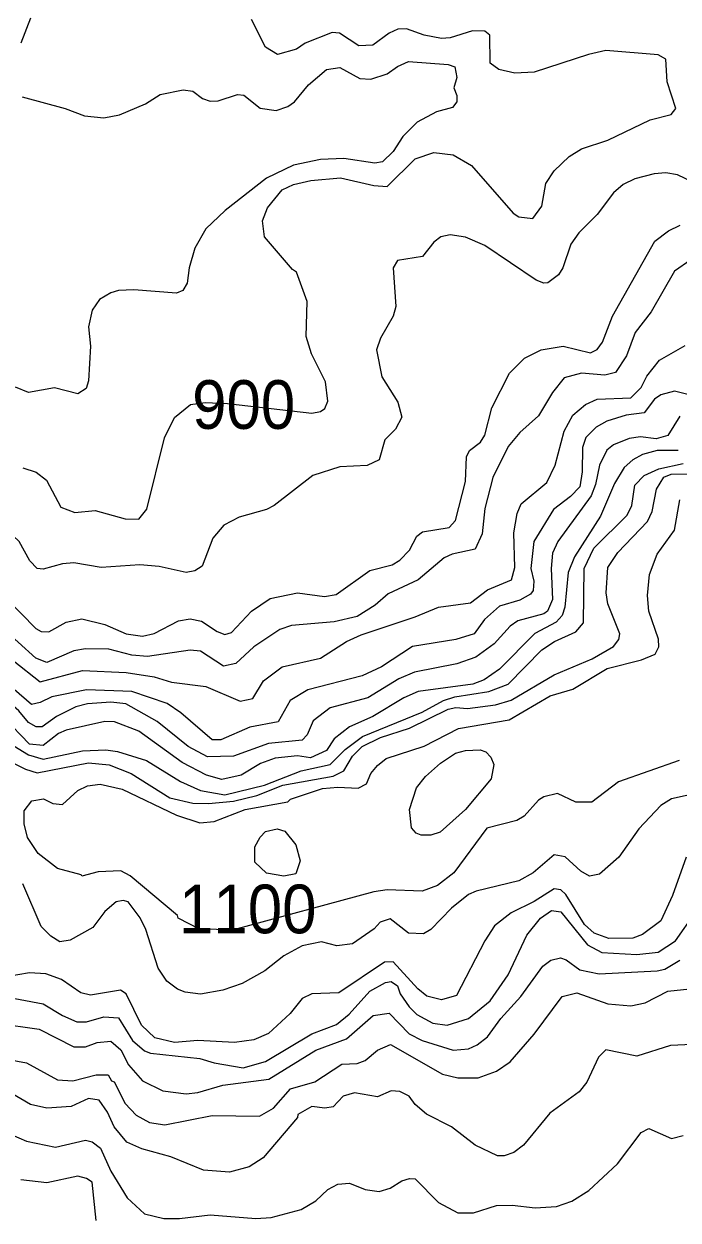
# Model space of a CAD drawing. Extents: x 265 to 291.4, y 7731.5 to 7759.6.
# Drawn here: x 268.196 to 269.272, y 7733.896 to 7735.863 of the extents above; entities that cross this region are included whole.
import ezdxf
from ezdxf.enums import TextEntityAlignment as Align

# ---------------------------------------------------------------- set-up
doc = ezdxf.new("R2010")
doc.units = 0
doc.header["$LTSCALE"] = 0.032
for name, color, linetype, lineweight in [('1', 7, 'Continuous', 25), ('2', 7, 'Continuous', 13), ('61', 7, 'Continuous', 13)]:
    doc.layers.add(name, color=color, linetype=linetype, lineweight=lineweight)

msp = doc.modelspace()

# ---------------------------------------------------------------- linework, layer by layer
at = {"layer": '1'}
for points in [[(269.0099, 7735.5453), (269.033, 7735.543), (269.0481, 7735.5629), (269.0545, 7735.6002), (269.068, 7735.6209), (269.0927, 7735.6448), (269.1133, 7735.6575), (269.1563, 7735.6718), (269.2263, 7735.7052), (269.2605, 7735.714), (269.2684, 7735.7235), (269.2541, 7735.7673), (269.2517, 7735.8047), (269.239, 7735.8118), (269.1531, 7735.819), (269.1245, 7735.8126), (269.0354, 7735.7832), (269.0036, 7735.7816), (268.9773, 7735.788), (268.963, 7735.7983), (268.9622, 7735.8444), (268.9543, 7735.8508), (268.9336, 7735.8516), (268.897, 7735.8397), (268.8827, 7735.8389), (268.854, 7735.8444), (268.8254, 7735.8548), (268.8111, 7735.854), (268.7967, 7735.8476), (268.7697, 7735.8277), (268.7466, 7735.8269), (268.7148, 7735.8476), (268.7029, 7735.8484), (268.6583, 7735.8309), (268.644, 7735.8214), (268.613, 7735.8126), (268.5931, 7735.8246), (268.57, 7735.8699)], [(268.7936, 7735.5955), (268.8397, 7735.6408), (268.8699, 7735.6511), (268.9018, 7735.6472), (268.932, 7735.6297), (269.0004, 7735.5517), (269.0099, 7735.5453)], [(268.1938, 7735.1325), (268.216, 7735.1253), (268.2327, 7735.1126), (268.2566, 7735.0681), (268.2797, 7735.0593), (268.3131, 7735.0625), (268.3624, 7735.049), (268.3847, 7735.0482), (268.3982, 7735.0649), (268.4268, 7735.1818), (268.4435, 7735.2152), (268.4698, 7735.2367), (268.4941, 7735.24), (268.5306, 7735.2387), (268.6694, 7735.2227), (268.6838, 7735.2255), (268.6909, 7735.2303), (268.6957, 7735.2423), (268.6917, 7735.2741), (268.6687, 7735.3202), (268.6599, 7735.3489), (268.6615, 7735.4062), (268.644, 7735.4547), (268.6376, 7735.4586), (268.5915, 7735.5127), (268.5883, 7735.539), (268.5963, 7735.5605), (268.6209, 7735.5899), (268.6392, 7735.5986), (268.6679, 7735.605), (268.7164, 7735.6098), (268.7713, 7735.5971), (268.7936, 7735.5955)], [(269.3337, 7735.2415), (269.2661, 7735.259), (269.2438, 7735.2526), (269.2334, 7735.2455), (269.216, 7735.2232), (269.1865, 7735.2192), (269.1547, 7735.2096), (269.1372, 7735.1993), (269.1205, 7735.1826), (269.1149, 7735.1659), (269.1141, 7735.1261), (269.1101, 7735.1015), (269.095, 7735.0856), (269.0672, 7735.0641), (269.0346, 7735.0116), (269.0298, 7734.967), (269.0346, 7734.9464), (269.0338, 7734.9312), (269.029, 7734.9249), (269.0115, 7734.9153), (268.9781, 7734.905), (268.9534, 7734.8835), (268.9367, 7734.8596), (268.9065, 7734.8501)], [(268.259, 7734.5788), (268.2845, 7734.6019), (268.3004, 7734.6099), (268.321, 7734.6122), (268.3576, 7734.6043), (268.4467, 7734.5613), (268.4849, 7734.5486), (268.5088, 7734.551), (268.5597, 7734.5709), (268.6297, 7734.5836), (268.6345, 7734.5876), (268.687, 7734.6051), (268.7124, 7734.6075), (268.7458, 7734.6059), (268.7593, 7734.613), (268.7665, 7734.6298), (268.7776, 7734.6433), (268.792, 7734.6544), (268.854, 7734.6751), (268.9105, 7734.7037), (268.994, 7734.718), (269.0616, 7734.7578), (269.099, 7734.7689), (269.1555, 7734.8024), (269.212, 7734.8167), (269.2343, 7734.8262), (269.2406, 7734.8382), (269.2398, 7734.8509), (269.2239, 7734.897), (269.2215, 7734.9225), (269.2247, 7734.9575), (269.2374, 7734.9909), (269.2661, 7735.0299), (269.2748, 7735.08)], [(268.9065, 7734.8501), (268.8349, 7734.839), (268.784, 7734.8056), (268.7522, 7734.7904), (268.6631, 7734.7674), (268.6337, 7734.7499), (268.6138, 7734.7149)], [(268.6138, 7734.7149), (268.5676, 7734.7061), (268.5199, 7734.6854), (268.5056, 7734.6854), (268.4539, 7734.73), (268.4316, 7734.7451), (268.3735, 7734.765), (268.2988, 7734.7674), (268.2415, 7734.7562), (268.2224, 7734.7467), (268.2081, 7734.7435), (268.1508, 7734.7928)], [(269.274, 7734.6512), (269.1738, 7734.6162), (269.13, 7734.5828), (269.1038, 7734.5828), (269.0736, 7734.5971), (269.0513, 7734.5916), (269.0425, 7734.586), (269.0187, 7734.5597), (269.0068, 7734.5526), (268.9574, 7734.5399), (268.9033, 7734.4667), (268.8763, 7734.446), (268.8508, 7734.4364), (268.7936, 7734.4388), (268.7713, 7734.4356), (268.5403, 7734.373), (268.4845, 7734.3737), (268.4493, 7734.3923), (268.4483, 7734.3966), (268.3704, 7734.4619), (268.3552, 7734.4698), (268.3179, 7734.4683), (268.2908, 7734.4611), (268.29, 7734.4635), (268.251, 7734.4738), (268.2192, 7734.4985), (268.2017, 7734.5248)], [(268.2017, 7734.5248), (268.1961, 7734.547), (268.1961, 7734.5685), (268.2089, 7734.5852), (268.228, 7734.5884), (268.2431, 7734.5804), (268.259, 7734.5788)], [(268.6066, 7734.0793), (268.6344, 7734.1111), (268.6742, 7734.123), (268.7188, 7734.1517), (268.7442, 7734.1532), (268.757, 7734.158), (268.7777, 7734.1747), (268.7991, 7734.1843), (268.8842, 7734.1357), (268.9097, 7734.1294), (268.9431, 7734.1294), (268.9733, 7734.1405), (268.9956, 7734.1556), (269.0354, 7734.201), (269.0815, 7734.263), (269.1054, 7734.2694), (269.1563, 7734.2511), (269.1945, 7734.2479), (269.2176, 7734.2527), (269.2549, 7734.2718), (269.3225, 7734.2789)], [(268.1341, 7734.166), (268.2001, 7734.154), (268.251, 7734.1262), (268.2765, 7734.1246), (268.3147, 7734.1342), (268.3346, 7734.1342), (268.3401, 7734.1246), (268.3441, 7734.123), (268.3624, 7734.0872)], [(268.3624, 7734.0872), (268.3807, 7734.0681), (268.4022, 7734.0562), (268.4276, 7734.0522), (268.5056, 7734.0673), (268.5836, 7734.0665), (268.6066, 7734.0793)]]:
    msp.add_lwpolyline(points, dxfattribs=at)
at = {"layer": '2'}
for points in [[(268.2065, 7735.8723), (268.1906, 7735.8309)], [(268.193, 7735.7426), (268.2638, 7735.7235), (268.2956, 7735.7116), (268.3274, 7735.7084), (268.3529, 7735.7132), (268.3958, 7735.7315), (268.4197, 7735.7466), (268.4579, 7735.7546), (268.4738, 7735.7522), (268.4897, 7735.7402), (268.5024, 7735.7355), (268.5151, 7735.7363), (268.547, 7735.7466), (268.5573, 7735.7458), (268.5843, 7735.7243), (268.6106, 7735.7204), (268.6297, 7735.7267), (268.6408, 7735.7347), (268.6639, 7735.7625), (268.6933, 7735.788), (268.7156, 7735.7912), (268.7482, 7735.7729), (268.7665, 7735.7721), (268.7936, 7735.7808), (268.8103, 7735.7928), (268.8286, 7735.8007), (268.8938, 7735.7959), (268.9049, 7735.792), (268.9081, 7735.7745), (268.9033, 7735.7578), (268.9081, 7735.745), (268.9081, 7735.7347)], [(268.9081, 7735.7347), (268.901, 7735.7251), (268.8747, 7735.718), (268.8429, 7735.7013), (268.819, 7735.6774), (268.8031, 7735.6528), (268.7856, 7735.636)], [(268.7856, 7735.636), (268.7729, 7735.6336), (268.722, 7735.6416), (268.6838, 7735.64), (268.6392, 7735.6305), (268.5947, 7735.609), (268.5271, 7735.5557), (268.4952, 7735.5255), (268.477, 7735.4937), (268.4674, 7735.4618), (268.4642, 7735.4364), (268.4571, 7735.4244), (268.4467, 7735.4197), (268.3767, 7735.4252), (268.3513, 7735.4244), (268.3385, 7735.4205), (268.3202, 7735.4093), (268.3083, 7735.3918), (268.3019, 7735.3648), (268.3051, 7735.333), (268.3019, 7735.2757), (268.298, 7735.263), (268.2845, 7735.2542), (268.2463, 7735.2645), (268.2033, 7735.2566), (268.1818, 7735.2653)], [(269.309, 7735.5963), (269.2709, 7735.6146), (269.2518, 7735.6177), (269.2327, 7735.6162), (269.2009, 7735.6082), (269.1818, 7735.5987), (269.1658, 7735.5851), (269.1388, 7735.5493), (269.1086, 7735.5191), (269.0958, 7735.5008), (269.0823, 7735.4618), (269.0752, 7735.4499), (269.0577, 7735.4372), (269.0513, 7735.4364), (269.0386, 7735.4411), (268.9543, 7735.4984), (268.9224, 7735.5119), (268.897, 7735.5159), (268.8819, 7735.5127), (268.8699, 7735.504), (268.8516, 7735.4801), (268.8103, 7735.4738), (268.8031, 7735.4618), (268.8079, 7735.3982), (268.8031, 7735.3823), (268.7824, 7735.3457), (268.7761, 7735.3266), (268.7848, 7735.2821), (268.8111, 7735.2407), (268.8174, 7735.216), (268.8071, 7735.1961), (268.7896, 7735.1786), (268.78, 7735.146), (268.7602, 7735.1365), (268.7156, 7735.1341), (268.6711, 7735.1198), (268.6074, 7735.0705), (268.5947, 7735.0641), (268.5501, 7735.0514), (268.5247, 7735.0386), (268.5064, 7735.0172), (268.4889, 7734.971), (268.477, 7734.9631), (268.4626, 7734.9607), (268.4181, 7734.9702), (268.3863, 7734.9734), (268.3226, 7734.9686), (268.2781, 7734.9766), (268.259, 7734.975), (268.2272, 7734.9662)], [(268.2367, 7734.8628), (268.2654, 7734.8787), (268.2908, 7734.8843), (268.329, 7734.8748), (268.364, 7734.8597), (268.391, 7734.8557), (268.4101, 7734.8604), (268.4499, 7734.8811), (268.469, 7734.8843), (268.4881, 7734.8803), (268.5136, 7734.8636), (268.5263, 7734.8588), (268.5374, 7734.862), (268.57, 7734.897), (268.6011, 7734.9177), (268.6456, 7734.9273), (268.6902, 7734.9209), (268.7092, 7734.9241), (268.7649, 7734.9639), (268.8015, 7734.9734), (268.8142, 7734.9806), (268.8301, 7734.9973), (268.8421, 7735.0203), (268.8516, 7735.0275), (268.8954, 7735.0347), (268.9057, 7735.0458), (268.9224, 7735.1102), (268.924, 7735.1508), (268.9288, 7735.1611), (268.9471, 7735.1747), (268.9542, 7735.1866), (268.9654, 7735.2311), (268.9948, 7735.2884), (269.0195, 7735.3131), (269.0465, 7735.3266), (269.0831, 7735.333), (269.1277, 7735.3218), (269.1388, 7735.3274), (269.1475, 7735.3393), (269.1643, 7735.3823), (269.2335, 7735.5056), (269.2565, 7735.5223), (269.2756, 7735.5318)], [(269.2931, 7735.4746), (269.2661, 7735.4563), (269.2279, 7735.3894), (269.2016, 7735.3552), (269.1873, 7735.3171), (269.169, 7735.2892), (269.1515, 7735.2852), (269.1133, 7735.2884), (269.0847, 7735.2805), (269.0656, 7735.2566), (269.0425, 7735.2184), (269.0115, 7735.1906), (268.9924, 7735.1675), (268.967, 7735.1166), (268.9542, 7735.0657), (268.9495, 7735.0243), (268.9383, 7734.9989), (268.9002, 7734.9909), (268.8874, 7734.9845), (268.8445, 7734.9487), (268.7951, 7734.9257), (268.7737, 7734.9066), (268.7442, 7734.8883), (268.7061, 7734.8795), (268.6361, 7734.8732), (268.617, 7734.8668), (268.574, 7734.8382), (268.5446, 7734.8111), (268.5239, 7734.8064), (268.4865, 7734.831), (268.469, 7734.8326), (268.399, 7734.8223), (268.3735, 7734.8246), (268.3354, 7734.8342), (268.2972, 7734.835), (268.2781, 7734.8318), (268.2335, 7734.8127), (268.2152, 7734.8199), (268.1572, 7734.8724)], [(268.9304, 7734.9106), (268.9582, 7734.932), (268.998, 7734.9487), (269.0036, 7734.9686), (269.002, 7735.0259), (269.0075, 7735.0577), (269.0139, 7735.0736), (269.0561, 7735.1086), (269.0696, 7735.1373), (269.0847, 7735.193), (269.099, 7735.2192), (269.1197, 7735.2367), (269.1388, 7735.2455), (269.1945, 7735.2478), (269.2112, 7735.2646), (269.2207, 7735.2837), (269.2414, 7735.3099), (269.2836, 7735.3338)], [(269.2748, 7735.2176), (269.2549, 7735.1858), (269.2359, 7735.1802), (269.2104, 7735.1834), (269.1913, 7735.181), (269.1659, 7735.1707), (269.1547, 7735.1619), (269.1428, 7735.1373), (269.1364, 7735.1055), (269.1292, 7735.0864), (269.0744, 7735.0116), (269.0656, 7734.9925), (269.0632, 7734.967), (269.0656, 7734.9161), (269.0569, 7734.897), (269.0513, 7734.8923), (269.0083, 7734.8811), (268.9956, 7734.8724), (268.9694, 7734.843), (268.9391, 7734.8215), (268.9081, 7734.8103), (268.8381, 7734.7968), (268.8127, 7734.7857), (268.7617, 7734.7546), (268.6997, 7734.7379), (268.6718, 7734.7165), (268.6615, 7734.6934), (268.6535, 7734.6846), (268.5979, 7734.6791), (268.5406, 7734.6584), (268.4976, 7734.6576), (268.4658, 7734.6743), (268.4149, 7734.7157), (268.3632, 7734.7443), (268.3385, 7734.7475), (268.3004, 7734.7443), (268.2813, 7734.7395), (268.2495, 7734.7236), (268.2256, 7734.7069), (268.216, 7734.7069)], [(269.2724, 7735.1611), (269.2374, 7735.1611), (269.2136, 7735.1548), (269.1977, 7735.146), (269.1833, 7735.1333), (269.1674, 7735.1071), (269.1444, 7735.053), (269.1014, 7734.9861), (269.0911, 7734.9607), (269.0855, 7734.9034), (269.0815, 7734.8899), (269.0712, 7734.8787), (269.0362, 7734.8604), (268.9781, 7734.8016), (268.9527, 7734.7841), (268.9344, 7734.7769), (268.8445, 7734.765), (268.8206, 7734.7546), (268.7697, 7734.7236), (268.7315, 7734.7069), (268.7061, 7734.687), (268.6933, 7734.6679), (268.6671, 7734.656), (268.6456, 7734.6592), (268.609, 7734.6552), (268.5851, 7734.6465), (268.5533, 7734.6274), (268.5215, 7734.6202), (268.4961, 7734.6274), (268.4563, 7734.648), (268.3847, 7734.6998), (268.3449, 7734.7149), (268.329, 7734.7157), (268.2654, 7734.7013), (268.2526, 7734.6958), (268.2272, 7734.6759), (268.2049, 7734.6783), (268.1627, 7734.722)], [(268.1429, 7734.6974), (268.2033, 7734.6608), (268.2272, 7734.6536), (268.2924, 7734.6671), (268.3306, 7734.6687), (268.3497, 7734.6663), (268.3974, 7734.6512), (268.4531, 7734.617), (268.4865, 7734.6019), (268.5263, 7734.5948), (268.5915, 7734.6107), (268.652, 7734.6345), (268.6997, 7734.6449), (268.7243, 7734.6695), (268.753, 7734.691), (268.8508, 7734.7308), (268.8858, 7734.7499), (268.9049, 7734.7562), (268.9606, 7734.765), (268.9924, 7734.7769), (269.0481, 7734.8334), (269.0688, 7734.8469), (269.1038, 7734.8628), (269.1165, 7734.8779), (269.1173, 7734.967), (269.1332, 7735.0004), (269.1881, 7735.0546), (269.1961, 7735.0705), (269.2008, 7735.1039), (269.216, 7735.1198), (269.2406, 7735.1309), (269.2804, 7735.1397)], [(268.1222, 7734.6743), (268.1985, 7734.6369), (268.2176, 7734.6313), (268.302, 7734.6473), (268.3361, 7734.6441), (268.372, 7734.6298), (268.4356, 7734.59), (268.4738, 7734.5812), (268.4992, 7734.5804), (268.5406, 7734.5844), (268.5788, 7734.594), (268.6217, 7734.6107), (268.7045, 7734.6258), (268.722, 7734.6345), (268.7363, 7734.6584), (268.7522, 7734.6743), (268.7824, 7734.6894), (268.8302, 7734.7045), (268.8938, 7734.7355), (268.9065, 7734.7387), (268.9256, 7734.7371), (268.9718, 7734.7427), (268.9972, 7734.7507), (269.068, 7734.792), (269.1308, 7734.8183), (269.1659, 7734.839), (269.1746, 7734.8501), (269.1762, 7734.8596), (269.1563, 7734.909), (269.1539, 7734.9273), (269.1563, 7734.9686), (269.173, 7734.9933), (269.2215, 7735.0442), (269.2295, 7735.0609), (269.2366, 7735.0975), (269.2486, 7735.1174), (269.2605, 7735.1222), (269.2979, 7735.1229)], [(268.2272, 7734.9662), (268.2176, 7734.967), (268.2057, 7734.9798), (268.1882, 7735.0116), (268.1683, 7735.0299), (268.1444, 7735.0378), (268.1063, 7735.0378)], [(268.0649, 7734.9519), (268.084, 7734.9432), (268.1349, 7734.9336), (268.1667, 7734.9185), (268.2152, 7734.8684), (268.224, 7734.8636), (268.2367, 7734.8628)], [(268.6209, 7734.8056), (268.6838, 7734.8199), (268.7267, 7734.8469), (268.7506, 7734.8581), (268.8397, 7734.8875), (268.8779, 7734.9034), (268.9304, 7734.9106)], [(268.1779, 7734.8159), (268.2224, 7734.7809), (268.2924, 7734.7992), (268.364, 7734.796), (268.4101, 7734.7888), (268.4388, 7734.7801), (268.4953, 7734.7729), (268.5517, 7734.7491), (268.5724, 7734.7531), (268.5899, 7734.7825), (268.6209, 7734.8056)], [(268.216, 7734.7069), (268.2033, 7734.7141), (268.1874, 7734.7332), (268.1659, 7734.7515), (268.1285, 7734.7729), (268.084, 7734.7857), (267.9949, 7734.8008)], [(269.3059, 7734.5979), (269.2613, 7734.5884), (269.2438, 7734.5773), (269.2072, 7734.5391), (269.1746, 7734.4921), (269.1428, 7734.4643), (269.1261, 7734.4611), (269.1118, 7734.4691), (269.0863, 7734.4929), (269.068, 7734.4961), (269.0338, 7734.4667), (269.0099, 7734.4532), (268.9399, 7734.4365), (268.9272, 7734.4309), (268.8994, 7734.4086), (268.8651, 7734.3736), (268.8532, 7734.3665), (268.8286, 7734.3672), (268.7983, 7734.3911), (268.7816, 7734.3855), (268.7721, 7734.3744), (268.7363, 7734.3497), (268.7108, 7734.3466), (268.6854, 7734.3529), (268.6536, 7734.3466), (268.6233, 7734.3299), (268.5923, 7734.3052), (268.5549, 7734.2845), (268.5231, 7734.2734), (268.4865, 7734.267), (268.4611, 7734.2702)], [(269.2852, 7734.4921), (269.2629, 7734.4293), (269.2438, 7734.3879), (269.2136, 7734.3649), (269.1977, 7734.3593), (269.1579, 7734.3585), (269.134, 7734.3672), (269.1181, 7734.3816), (269.0871, 7734.4309), (269.0791, 7734.4388), (269.068, 7734.4404), (269.0354, 7734.4197), (268.9972, 7734.4007), (268.9702, 7734.3792), (268.9542, 7734.3545), (268.9073, 7734.2646), (268.8827, 7734.2575), (268.8588, 7734.2638), (268.8437, 7734.2758), (268.8031, 7734.3203), (268.7888, 7734.3195), (268.714, 7734.2694), (268.6695, 7734.2678), (268.6536, 7734.2598), (268.6337, 7734.2352), (268.5979, 7734.2026)], [(268.3672, 7734.4189), (268.3592, 7734.4213), (268.3473, 7734.419), (268.329, 7734.403), (268.3091, 7734.3768), (268.2717, 7734.3561), (268.255, 7734.3529), (268.2399, 7734.3625), (268.224, 7734.3784), (268.1938, 7734.4484)], [(268.1604, 7734.2638), (268.2272, 7734.2511), (268.259, 7734.232), (268.2829, 7734.2217), (268.2988, 7734.2217), (268.3274, 7734.2296), (268.3513, 7734.228), (268.3743, 7734.1907), (268.3942, 7734.1739), (268.4038, 7734.17), (268.4849, 7734.1612), (268.5088, 7734.1541), (268.5565, 7734.1461), (268.5931, 7734.1564), (268.6695, 7734.2018), (268.71, 7734.2169), (268.7307, 7734.2344), (268.7649, 7734.2718), (268.7904, 7734.2861), (268.7999, 7734.2877), (268.8103, 7734.2805), (268.815, 7734.2678), (268.8293, 7734.2463), (268.8421, 7734.2336), (268.8683, 7734.2193), (268.8922, 7734.2161), (268.9272, 7734.2272), (268.963, 7734.2559), (268.9924, 7734.2988), (269.0234, 7734.3641), (269.0457, 7734.3919), (269.064, 7734.4046), (269.0791, 7734.4022), (269.1229, 7734.3482), (269.1468, 7734.3354), (269.204, 7734.3322), (269.239, 7734.3362), (269.2676, 7734.3545), (269.3003, 7734.4007)], [(268.4611, 7734.2702), (268.4483, 7734.275), (268.4308, 7734.2885), (268.4165, 7734.31), (268.3966, 7734.3736), (268.3871, 7734.3927), (268.3672, 7734.4189)], [(268.9805, 7734.2272), (269.0131, 7734.263), (269.0497, 7734.3132), (269.0624, 7734.3227), (269.0783, 7734.3267), (269.0879, 7734.3235), (269.1102, 7734.3068)], [(269.1102, 7734.3068), (269.142, 7734.3004), (269.2374, 7734.3052), (269.2502, 7734.3084), (269.2748, 7734.3227)], [(268.3894, 7734.2161), (268.364, 7734.2678), (268.3544, 7734.2734), (268.3051, 7734.2654), (268.2892, 7734.2694), (268.2574, 7734.2909), (268.232, 7734.3004), (268.2049, 7734.302), (268.1667, 7734.2956)], [(268.1508, 7734.2193), (268.2208, 7734.2097), (268.2781, 7734.1803), (268.2972, 7734.1803), (268.3163, 7734.1875), (268.3385, 7734.1899), (268.3552, 7734.1755), (268.368, 7734.1509), (268.391, 7734.1246), (268.4245, 7734.1079), (268.4626, 7734.1031), (268.4817, 7734.1055), (268.5231, 7734.1175), (268.5987, 7734.127), (268.6758, 7734.1747), (268.7267, 7734.1938), (268.7705, 7734.232), (268.7967, 7734.236), (268.8293, 7734.2018), (268.8508, 7734.1906), (268.9018, 7734.1747), (268.9272, 7734.1771), (268.9415, 7734.1835), (268.9582, 7734.197), (268.9805, 7734.2272)], [(268.5979, 7734.2026), (268.574, 7734.1922), (268.5422, 7734.1875), (268.4817, 7734.1906), (268.4436, 7734.1875), (268.4109, 7734.1954), (268.3894, 7734.2161)], [(269.3186, 7734.1851), (269.2597, 7734.1827), (269.204, 7734.1652), (269.1531, 7734.1755), (269.1412, 7734.1636), (269.1221, 7734.1222), (269.1094, 7734.1063), (269.0608, 7734.0713), (269.0179, 7734.0188), (269.002, 7734.0069), (268.9861, 7734.0013), (268.9749, 7734.0013), (268.9383, 7734.0188), (268.8994, 7734.049), (268.858, 7734.0697), (268.8397, 7734.0856), (268.8294, 7734.0992), (268.8142, 7734.1071), (268.7999, 7734.1079)], [(268.6695, 7734.0825), (268.6464, 7734.0689), (268.6456, 7734.0642), (268.5891, 7733.9981), (268.5661, 7733.983), (268.5342, 7733.9743), (268.4913, 7733.9775), (268.4372, 7733.9997), (268.3895, 7734.0125), (268.3648, 7734.0236), (268.3441, 7734.0491), (268.333, 7734.0729), (268.3194, 7734.0928), (268.302, 7734.0952), (268.2733, 7734.0825), (268.2335, 7734.0793), (268.2065, 7734.0856), (268.088, 7734.1548)], [(268.7999, 7734.1079), (268.7777, 7734.0984), (268.7395, 7734.1047), (268.7212, 7734.0992), (268.7045, 7734.0817), (268.6909, 7734.0793), (268.6695, 7734.0825)], [(268.1747, 7734.0363), (268.2001, 7734.0252), (268.2479, 7734.0156), (268.2972, 7734.0268), (268.3083, 7734.0244), (268.3218, 7734.014), (268.3385, 7733.9759), (268.3656, 7733.9321), (268.3942, 7733.9059), (268.4261, 7733.8979), (268.4515, 7733.8979), (268.5024, 7733.9043), (268.5772, 7733.8979), (268.6026, 7733.8995), (268.652, 7733.913), (268.6758, 7733.9273), (268.6957, 7733.9456), (268.7124, 7733.9544), (268.7315, 7733.956), (268.757, 7733.9456), (268.78, 7733.9425), (268.7983, 7733.948), (268.8174, 7733.96), (268.8302, 7733.9639), (268.8397, 7733.9631), (268.8779, 7733.9242), (268.9097, 7733.9075), (268.9352, 7733.9075), (268.9733, 7733.9194), (268.9988, 7733.9202), (269.037, 7733.9154), (269.072, 7733.9178), (269.0974, 7733.9265), (269.1253, 7733.944), (269.1722, 7733.9878), (269.2112, 7734.0395), (269.2239, 7734.0459), (269.2613, 7734.0299), (269.2804, 7734.0347)], [(268.3147, 7733.8947), (268.3083, 7733.9576), (268.2988, 7733.9639), (268.2845, 7733.9679), (268.2335, 7733.9568), (268.1906, 7733.9615)]]:
    msp.add_lwpolyline(points, dxfattribs=at)
for points in [[(268.8417, 7734.6063), (268.8564, 7734.625), (268.8811, 7734.6472), (268.9057, 7734.6632), (268.9224, 7734.6679), (268.9463, 7734.6687), (268.9558, 7734.6655), (268.9638, 7734.6568), (268.9686, 7734.6449), (268.9646, 7734.621), (268.9224, 7734.5709), (268.8803, 7734.5335), (268.8652, 7734.5287), (268.8492, 7734.5287), (268.8413, 7734.5319), (268.8333, 7734.5406), (268.8301, 7734.5709)], [(268.6431, 7734.5126), (268.6504, 7734.4866), (268.6432, 7734.4651), (268.6233, 7734.4611), (268.5947, 7734.4659), (268.5756, 7734.4842), (268.5756, 7734.5096), (268.5843, 7734.5255), (268.5931, 7734.5343), (268.6122, 7734.5391), (268.6249, 7734.5351)]]:
    msp.add_lwpolyline(points, close=True, dxfattribs=at)

# ---------------------------------------------------------------- texts
at = {"layer": '61', "width": 0.95}
for s, p in [('900', (268.5573, 7735.1968)), ('1100', (268.5641, 7734.3672))]:
    msp.add_text(s, height=0.08, dxfattribs=at).set_placement(p, align=Align.CENTER)

doc.saveas('drawing.dxf')
